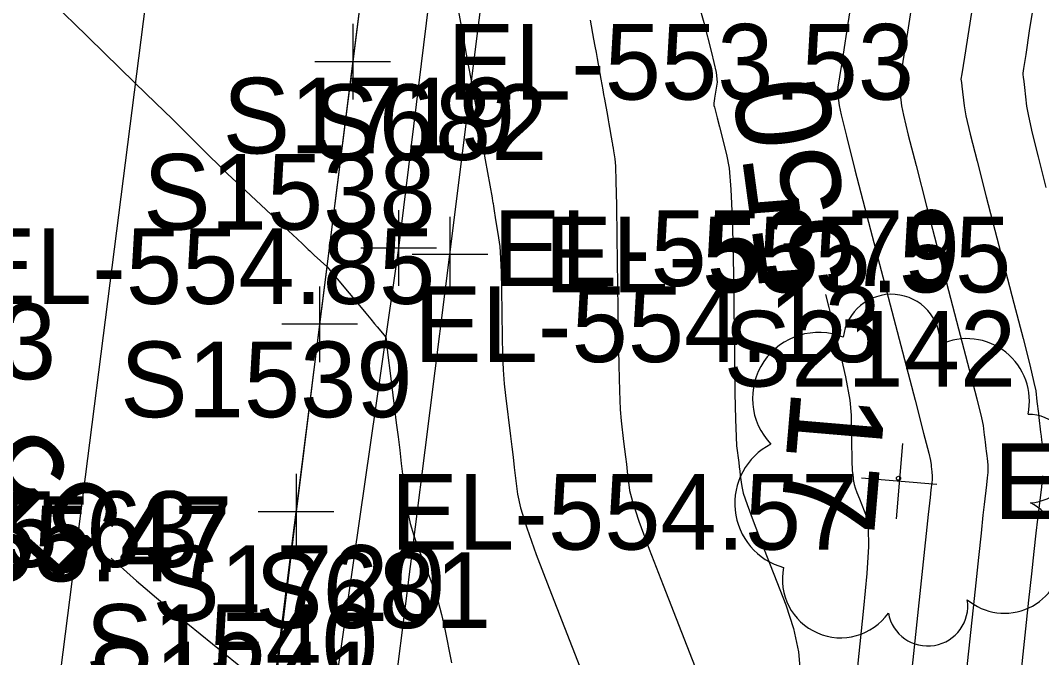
# Model space of a CAD drawing. Extents: x 1724534 to 1727318, y 657156 to 660047.
# Drawn here: x 1725452.8 to 1725506.8, y 658915.7 to 658949.4 of the extents above; entities that cross this region are included whole.
import ezdxf

# ---------------------------------------------------------------- set-up
doc = ezdxf.new("R2010")
doc.units = 0
for name, color, linetype in [('SURVEY - CENTERLINE - Preliminary', 7, 'Continuous'), ('SURVEY - CONTOURS - Index with Text', 7, 'Continuous'), ('SURVEY - CONTOURS - Intermediate with optional Text', 7, 'Continuous'), ('SURVEY - DTM - Breaklines - Points - Elevations', 7, 'Continuous'), ('SURVEY - ROADSIDE BARRIERS - Points - Elevations', 7, 'Continuous'), ('SURVEY - ROADSIDE BARRIERS - Points - Locators', 7, 'Continuous'), ('SURVEY - ROADSIDE BARRIERS - Points - Numbers', 7, 'Continuous'), ('SURVEY - ROADSIDE BARRIERS with Text', 7, 'Continuous'), ('SURVEY - TRAFFIC CONTROL - Pavement Marking with Text', 7, 'Continuous'), ('SURVEY - TRANSPORTATION - Features', 7, 'Continuous'), ('SURVEY - TRANSPORTATION - Features - Points - Elevations', 7, 'Continuous'), ('SURVEY - TRANSPORTATION - Features - Points - Locators', 7, 'Continuous'), ('SURVEY - TRANSPORTATION - Features - Points - Numbers', 7, 'Continuous'), ('SURVEY - TRANSPORTATION - Roads', 7, 'Continuous'), ('SURVEY - TRANSPORTATION - Roads - Points - Elevations', 7, 'Continuous'), ('SURVEY - TRANSPORTATION - Roads - Points - Locators', 7, 'Continuous'), ('SURVEY - TRANSPORTATION - Roads - Points - Numbers', 7, 'Continuous'), ('SURVEY - VEGETATION - Features - Points - Elevations', 7, 'Continuous'), ('SURVEY - VEGETATION - Features - Points - Locators', 7, 'Continuous'), ('SURVEY - VEGETATION - Features - Points - Numbers', 7, 'Continuous'), ('SURVEY - VEGETATION - Features with Text', 7, 'Continuous')]:
    doc.layers.add(name, color=color, linetype=linetype)

msp = doc.modelspace()

# ---------------------------------------------------------------- linework, layer by layer
at = {"layer": 'SURVEY - CENTERLINE - Preliminary'}
msp.add_line((1725473.744, 658974.019), (1725452.779, 658808.398), dxfattribs=at)
msp.add_line((1725473.744, 658974.019), (1725452.779, 658808.398), dxfattribs=at)
msp.add_line((1725473.744, 658974.019), (1725452.779, 658808.398), dxfattribs=at)
at = {"layer": 'SURVEY - CONTOURS - Index with Text'}
for points in [[(1725495.341, 658934.883), (1725495.52, 658934.199), (1725496.034, 658932.156), (1725496.404, 658930.526), (1725496.629, 658929.307), (1725496.71, 658928.501), (1725496.731, 658926.9), (1725496.739, 658926.366), (1725496.748, 658925.965), (1725496.756, 658925.696), (1725496.765, 658925.56), (1725496.788, 658925.373), (1725496.796, 658925.304), (1725496.805, 658925.237), (1725496.813, 658925.171), (1725496.821, 658925.106), (1725496.842, 658924.937), (1725496.866, 658924.836), (1725496.924, 658924.661), (1725497.015, 658924.412), (1725497.14, 658924.089), (1725497.517, 658923.127), (1725497.614, 658922.555), (1725497.621, 658921.56), (1725497.539, 658920.141), (1725497.368, 658918.299), (1725496.791, 658912.822)], [(1725457.569, 658920.947), (1725457.88, 658920.671), (1725458.905, 658919.754), (1725459.363, 658919.354), (1725459.97, 658918.841), (1725460.725, 658918.216), (1725461.628, 658917.477), (1725466.188, 658913.767)]]:
    msp.add_lwpolyline(points, dxfattribs=at)
at = {"layer": 'SURVEY - CONTOURS - Intermediate with optional Text'}
for points in [[(1725507.221, 658955.806), (1725506.398, 658950.543), (1725506.129, 658948.816), (1725505.936, 658947.58), (1725505.821, 658946.836), (1725505.783, 658946.583), (1725505.785, 658946.565), (1725505.791, 658946.514), (1725505.808, 658946.373), (1725505.835, 658946.142), (1725505.873, 658945.822), (1725505.987, 658944.85), (1725506.083, 658944.307), (1725506.285, 658943.41), (1725506.592, 658942.158), (1725507.005, 658940.55)], [(1725497.246, 658953.757), (1725496.52, 658949.114), (1725496.282, 658947.59), (1725496.01, 658945.845), (1725495.977, 658945.625), (1725495.978, 658945.617), (1725495.98, 658945.595), (1725495.988, 658945.533), (1725496.066, 658944.869), (1725496.172, 658944.386), (1725496.453, 658943.255), (1725496.909, 658941.476), (1725497.54, 658939.048), (1725500.084, 658929.298), (1725500.535, 658927.56), (1725500.808, 658926.498), (1725500.903, 658926.111), (1725500.93, 658925.885), (1725500.935, 658925.836), (1725500.941, 658925.788), (1725500.957, 658925.659), (1725500.974, 658925.514), (1725500.979, 658925.466), (1725500.995, 658925.338), (1725500.998, 658925.277), (1725500.995, 658925.192), (1725500.986, 658925.083), (1725500.971, 658924.95), (1725500.925, 658924.561), (1725500.881, 658924.16), (1725500.784, 658923.25), (1725499.817, 658914.073)], [(1725488.322, 658951.397), (1725488.916, 658949.263), (1725489.329, 658947.671), (1725489.562, 658946.619), (1725489.614, 658946.108), (1725489.514, 658945.468), (1725489.481, 658945.257), (1725489.458, 658945.107), (1725489.444, 658945.017), (1725489.439, 658944.986), (1725489.439, 658944.985), (1725489.441, 658944.974), (1725489.442, 658944.96), (1725489.451, 658944.882), (1725489.471, 658944.795), (1725489.526, 658944.577), (1725489.616, 658944.228), (1725489.741, 658943.748), (1725490.121, 658942.294), (1725490.249, 658941.558), (1725490.348, 658940.439), (1725490.419, 658938.937), (1725490.461, 658937.053), (1725490.535, 658931.52), (1725490.563, 658929.674), (1725490.592, 658928.286), (1725490.621, 658927.357), (1725490.651, 658926.886), (1725490.76, 658926.002), (1725490.789, 658925.769), (1725490.817, 658925.541), (1725490.844, 658925.318), (1725490.917, 658924.733), (1725491.002, 658924.385), (1725491.202, 658923.78), (1725491.518, 658922.919), (1725491.949, 658921.801), (1725493.252, 658918.477), (1725493.664, 658917.231), (1725493.92, 658915.988), (1725494.022, 658914.746)], [(1725500.023, 658950.937), (1725499.683, 658948.756), (1725499.44, 658947.197), (1725499.294, 658946.26), (1725499.246, 658945.944), (1725499.247, 658945.933), (1725499.251, 658945.901), (1725499.261, 658945.813), (1725499.278, 658945.669), (1725499.301, 658945.47), (1725499.373, 658944.863), (1725499.476, 658944.36), (1725499.73, 658943.307), (1725500.137, 658941.703), (1725500.695, 658939.549), (1725502.386, 658933.071), (1725502.943, 658930.929), (1725503.345, 658929.362), (1725503.592, 658928.369), (1725503.685, 658927.952), (1725503.726, 658927.604), (1725503.742, 658927.474), (1725503.757, 658927.343), (1725503.773, 658927.213), (1725503.788, 658927.083), (1725503.829, 658926.737), (1725503.845, 658926.607), (1725503.86, 658926.477), (1725503.875, 658926.348), (1725503.891, 658926.218), (1725503.932, 658925.873), (1725503.939, 658925.711), (1725503.931, 658925.483), (1725503.908, 658925.19), (1725503.869, 658924.831), (1725503.744, 658923.787), (1725503.679, 658923.213), (1725503.577, 658922.276), (1725503.438, 658920.975), (1725503.262, 658919.31), (1725502.744, 658914.386)], [(1725503.241, 658950.936), (1725502.923, 658948.896), (1725502.696, 658947.437), (1725502.559, 658946.56), (1725502.514, 658946.264), (1725502.534, 658946.093), (1725502.557, 658945.906), (1725502.68, 658944.856), (1725502.779, 658944.334), (1725503.007, 658943.358), (1725503.364, 658941.93), (1725503.85, 658940.05), (1725505.317, 658934.43), (1725505.801, 658932.56), (1725506.154, 658931.164), (1725506.376, 658930.241), (1725506.467, 658929.792), (1725506.534, 658929.226), (1725506.61, 658928.59), (1725506.635, 658928.379), (1725506.727, 658927.603), (1725506.752, 658927.392), (1725506.777, 658927.181), (1725506.802, 658926.971)], [(1725454.457, 658950.329), (1725455.558, 658949.257), (1725458.83, 658946.082), (1725459.935, 658945.008), (1725460.797, 658944.167), (1725461.416, 658943.559), (1725461.791, 658943.183), (1725462.468, 658942.493), (1725462.78, 658942.182), (1725463.207, 658941.77), (1725463.749, 658941.254), (1725464.407, 658940.636), (1725466.316, 658938.85), (1725466.947, 658938.259), (1725467.41, 658937.825), (1725467.704, 658937.549), (1725467.83, 658937.429), (1725467.993, 658937.267), (1725468.073, 658937.192), (1725468.31, 658936.973), (1725468.981, 658936.357), (1725470.7, 658934.301), (1725471.034, 658933.901), (1725471.301, 658933.581), (1725471.5, 658933.342), (1725471.632, 658933.183), (1725472.09, 658932.63), (1725472.111, 658932.501), (1725472.115, 658932.476), (1725472.118, 658932.455), (1725472.121, 658932.399), (1725472.133, 658932.296), (1725472.226, 658931.529), (1725472.308, 658930.865), (1725472.558, 658928.845), (1725472.651, 658928.097), (1725472.741, 658927.366), (1725472.829, 658926.652), (1725472.916, 658925.955), (1725473.142, 658924.12), (1725473.247, 658923.442), (1725473.39, 658922.783), (1725473.571, 658922.144), (1725473.791, 658921.524), (1725474.429, 658919.897), (1725474.656, 658919.275), (1725474.859, 658918.631), (1725475.037, 658917.964), (1725475.191, 658917.274), (1725475.569, 658915.404)], [(1725475.876, 658950.236), (1725476.223, 658948.304), (1725476.35, 658947.597), (1725476.47, 658946.925), (1725476.585, 658946.288), (1725476.692, 658945.687), (1725476.972, 658944.129), (1725477.074, 658943.558), (1725477.172, 658943.013), (1725477.265, 658942.493), (1725477.354, 658941.999), (1725477.713, 658939.996), (1725477.746, 658939.815), (1725477.757, 658939.751), (1725477.766, 658939.701), (1725477.79, 658939.55), (1725477.831, 658939.3), (1725477.888, 658938.951), (1725478.062, 658937.886), (1725478.12, 658937.417), (1725478.166, 658936.808), (1725478.198, 658936.061), (1725478.218, 658935.174), (1725478.252, 658932.623), (1725478.272, 658931.713), (1725478.307, 658930.895), (1725478.358, 658930.17), (1725478.422, 658929.539), (1725478.687, 658927.399), (1725478.757, 658926.833), (1725478.825, 658926.281), (1725478.892, 658925.743), (1725479.067, 658924.324), (1725479.22, 658923.615), (1725479.548, 658922.552), (1725480.051, 658921.134), (1725480.728, 658919.361), (1725482.767, 658914.161)], [(1725482.909, 658949.38), (1725483.088, 658948.384), (1725483.153, 658948.021), (1725483.214, 658947.677), (1725483.272, 658947.354), (1725483.467, 658946.268), (1725483.518, 658945.982), (1725483.567, 658945.71), (1725483.613, 658945.453), (1725483.657, 658945.209), (1725483.812, 658944.347), (1725483.851, 658944.127), (1725483.889, 658943.916), (1725483.925, 658943.717), (1725484.018, 658943.198), (1725484.07, 658942.906), (1725484.084, 658942.832), (1725484.088, 658942.808), (1725484.088, 658942.807), (1725484.091, 658942.786), (1725484.118, 658942.624), (1725484.141, 658942.483), (1725484.211, 658942.052), (1725484.238, 658941.672), (1725484.264, 658940.857), (1725484.29, 658939.607), (1725484.315, 658937.922), (1725484.383, 658932.846), (1725484.412, 658931.129), (1725484.447, 658929.784), (1725484.489, 658928.812), (1725484.536, 658928.212), (1725484.673, 658927.109), (1725484.723, 658926.7), (1725484.773, 658926.301), (1725484.821, 658925.911), (1725484.868, 658925.531), (1725484.992, 658924.529), (1725485.137, 658923.933), (1725485.48, 658922.899), (1725486.02, 658921.425), (1725486.757, 658919.512), (1725488.987, 658913.826)], [(1725506.83, 658925.297), (1725506.767, 658924.713), (1725506.564, 658923.013), (1725506.477, 658922.266), (1725506.37, 658921.302), (1725506.243, 658920.121), (1725506.094, 658918.721), (1725505.671, 658914.698), (1725505.57, 658913.003), (1725505.584, 658910.932), (1725505.713, 658908.488), (1725505.958, 658905.668), (1725506.765, 658897.651), (1725507.032, 658894.863)]]:
    msp.add_lwpolyline(points, dxfattribs=at)
at = {"layer": 'SURVEY - ROADSIDE BARRIERS - Points - Locators'}
for p, q in [((1725475.489, 658938.998), (1725475.489, 658934.998)), ((1725477.489, 658936.998), (1725473.489, 658936.998))]:
    msp.add_line(p, q, dxfattribs=at)
at = {"layer": 'SURVEY - ROADSIDE BARRIERS with Text'}
msp.add_lwpolyline([(1725454.307, 658763.664), (1725456.988, 658788.398), (1725459.975, 658813.106), (1725462.961, 658837.817), (1725466.031, 658862.66), (1725469.198, 658887.437), (1725472.364, 658912.252), (1725475.489, 658936.998), (1725478.578, 658961.799), (1725481.795, 658986.471), (1725485.277, 659011.185), (1725489.239, 659035.685), (1725493.561, 659060.194), (1725498.271, 659084.816), (1725503.177, 659108.92), (1725508.576, 659133.257), (1725514.221, 659157.599), (1725521.221, 659181.564), (1725529.697, 659209.302)], dxfattribs=at)
at = {"layer": 'SURVEY - TRAFFIC CONTROL - Pavement Marking with Text'}
msp.add_lwpolyline([(1725460.313, 658957.642), (1725453.259, 658902.135), (1725452.764, 658898.17), (1725443.879, 658826.783), (1725443.64, 658824.8), (1725439.422, 658789.083), (1725439.193, 658787.097), (1725436.275, 658761.27), (1725433.358, 658735.444), (1725431.642, 658719.312)], dxfattribs=at)
at = {"layer": 'SURVEY - TRANSPORTATION - Features'}
msp.add_lwpolyline([(1725537.281, 659258.937), (1725530.962, 659234.747), (1725524.817, 659210.531), (1725517.386, 659182.521), (1725511.279, 659158.31), (1725505.645, 659133.966), (1725500.348, 659109.577), (1725495.279, 659085.33), (1725490.855, 659060.693), (1725486.478, 659036.153), (1725482.443, 659011.591), (1725478.797, 658986.889), (1725475.825, 658962.14), (1725472.769, 658937.341), (1725469.208, 658912.632), (1725466.187, 658887.82), (1725463.008, 658863.047)], dxfattribs=at)
at = {"layer": 'SURVEY - TRANSPORTATION - Features - Points - Locators'}
for p, q in [((1725472.769, 658939.341), (1725472.769, 658935.341)), ((1725474.769, 658937.341), (1725470.769, 658937.341))]:
    msp.add_line(p, q, dxfattribs=at)
at = {"layer": 'SURVEY - TRANSPORTATION - Roads'}
msp.add_lwpolyline([(1725501.913, 659132.272), (1725496.037, 659106.962), (1725495.616, 659105.008), (1725492.293, 659089.367), (1725491.93, 659087.402), (1725490.237, 659077.551), (1725489.888, 659075.583), (1725484.442, 659046.101), (1725484.106, 659044.131), (1725480.436, 659022.454), (1725480.115, 659020.482), (1725477.562, 659002.676), (1725474.526, 658980.901), (1725474.261, 658978.921), (1725472.804, 658967.02), (1725471.086, 658953.138), (1725470.348, 658947.189), (1725468.597, 658933.312), (1725467.348, 658923.398), (1725465.675, 658909.512), (1725465.425, 658907.529), (1725464.411, 658899.602), (1725462.646, 658885.729), (1725459.817, 658863.933)], dxfattribs=at)
at = {"layer": 'SURVEY - TRANSPORTATION - Roads - Points - Locators'}
for p, q in [((1725470.348, 658949.189), (1725470.348, 658945.189)), ((1725472.348, 658947.189), (1725468.348, 658947.189)), ((1725468.597, 658935.312), (1725468.597, 658931.312)), ((1725470.597, 658933.312), (1725466.597, 658933.312)), ((1725467.348, 658925.398), (1725467.348, 658921.398)), ((1725469.348, 658923.398), (1725465.348, 658923.398))]:
    msp.add_line(p, q, dxfattribs=at)
at = {"layer": 'SURVEY - VEGETATION - Features - Points - Locators'}
for p, q in [((1725499.422, 658927.013), (1725499.084, 658923.027)), ((1725497.26, 658925.189), (1725501.246, 658924.851))]:
    msp.add_line(p, q, dxfattribs=at)
at = {"layer": 'SURVEY - VEGETATION - Features with Text'}
msp.add_circle((1725499.209, 658925.169), 0.108, dxfattribs=at)
for centre, radius, start, end in [((1725498.845, 658932.321), 2.575, 358.2631, 173.2634), ((1725494.981, 658929.386), 3.491, 68.0102, 223.8487), ((1725502.818, 658929.234), 3.318, 348.1042, 114.9499), ((1725506.071, 658926.208), 2.342, 272.8171, 90.1363), ((1725494.065, 658923.84), 3.514, 117.1144, 254.6386), ((1725504.818, 658921.112), 3.077, 230.1985, 63.6182), ((1725496.152, 658919.821), 3.084, 168.0616, 324.8506), ((1725500.757, 658918.42), 2.117, 190.1778, 8.9234)]:
    msp.add_arc(centre, radius, start, end, dxfattribs=at)

# ---------------------------------------------------------------- texts
at = {"layer": 'SURVEY - CONTOURS - Index with Text'}
for s, rotation, p in [('550', 97.7093, (1725496.858, 658935.592)), ('555', 138.4329, (1725458.58, 658923.244))]:
    msp.add_text(s, height=5, rotation=rotation, dxfattribs=at).set_placement(p)
at = {"layer": 'SURVEY - DTM - Breaklines - Points - Elevations'}
for s, p in [('EL-555.83', (1725429.973, 658930.403)), ('EL-555.63', (1725437.503, 658920.481)), ('EL-555.47', (1725439.197, 658919.722))]:
    msp.add_text(s, height=4, dxfattribs=at).set_placement(p)
at = {"layer": 'SURVEY - ROADSIDE BARRIERS - Points - Elevations'}
msp.add_text('EL-555.55', height=4, dxfattribs=at).set_placement((1725480.489, 658934.998))
at = {"layer": 'SURVEY - ROADSIDE BARRIERS - Points - Numbers'}
for s, p in [('S682', (1725468.153, 658941.998)), ('S681', (1725465.186, 658917.252))]:
    msp.add_text(s, height=4, dxfattribs=at).set_placement(p)
at = {"layer": 'SURVEY - TRANSPORTATION - Features - Points - Elevations'}
for s, p in [('EL-553.79', (1725477.769, 658935.341)), ('EL-555.47', (1725439.304, 658920.209)), ('EL-555.47', (1725439.197, 658919.722)), ('EL-555.47', (1725439.197, 658919.722))]:
    msp.add_text(s, height=4, dxfattribs=at).set_placement(p)
at = {"layer": 'SURVEY - TRANSPORTATION - Features - Points - Numbers'}
for s, p in [('S1719', (1725463.466, 658942.341)), ('S1720', (1725459.747, 658917.632))]:
    msp.add_text(s, height=4, dxfattribs=at).set_placement(p)
at = {"layer": 'SURVEY - TRANSPORTATION - Roads - Points - Elevations'}
for s, p in [('EL-553.53', (1725475.348, 658945.189)), ('EL-554.85', (1725450.023, 658934.389)), ('EL-554.13', (1725473.597, 658931.312)), ('EL-554.57', (1725472.348, 658921.398))]:
    msp.add_text(s, height=4, dxfattribs=at).set_placement(p)
at = {"layer": 'SURVEY - TRANSPORTATION - Roads - Points - Numbers'}
for s, p in [('S1538', (1725459.262, 658938.312)), ('S1539', (1725458.045, 658928.398)), ('S1540', (1725456.214, 658914.512)), ('S1541', (1725456.295, 658912.529))]:
    msp.add_text(s, height=4, dxfattribs=at).set_placement(p)
at = {"layer": 'SURVEY - VEGETATION - Features - Points - Elevations'}
msp.add_text('EL-549.59', height=4, dxfattribs=at).set_placement((1725504.253, 658923.02))
at = {"layer": 'SURVEY - VEGETATION - Features - Points - Numbers'}
msp.add_text('S2142', height=4, dxfattribs=at).set_placement((1725489.965, 658930.02))
at = {"layer": 'SURVEY - VEGETATION - Features with Text'}
msp.add_text('17', height=5, rotation=265.1461, dxfattribs=at).set_placement((1725493.561, 658929.95))

doc.saveas('drawing.dxf')
